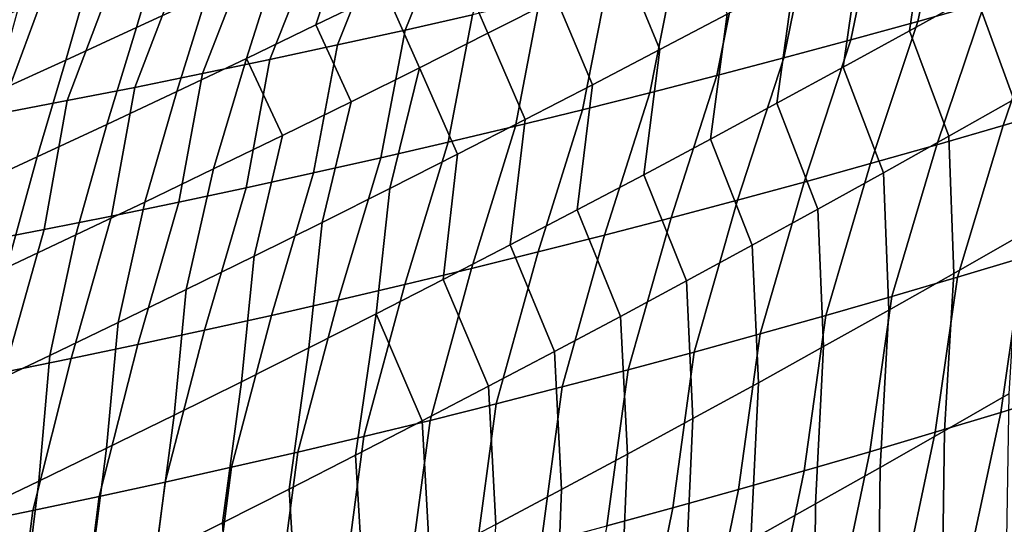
# Model space of a CAD drawing. Header units: metres. Extents: x -240 to 45, y -77 to 27.
# Tile 991 of 1056: x 25.236 to 26.723, y -23.389 to -22.627. Entities that reach past the tile are written whole.
import ezdxf

# ---------------------------------------------------------------- set-up
doc = ezdxf.new("R2010")
doc.units = ezdxf.units.M
doc.layers.add('solid_102011X2', color=7, linetype='CONTINUOUS')

msp = doc.modelspace()

# ---------------------------------------------------------------- linework, layer by layer
at = {"layer": 'solid_102011X2'}
for points in [[(26.679878, -22.588161, 78.68116), (26.580091, -22.643608, 78.660713), (26.607796, -22.454809, 78.305122), (26.708506, -22.399427, 78.324631)], [(26.632254, -22.439775, 124.526672), (26.592882, -22.629482, 124.202362), (26.693989, -22.600981, 124.174088), (26.733757, -22.411707, 124.498779)], [(25.683617, -22.634771, 77.413246), (25.731411, -22.488611, 77.047066), (25.837435, -22.437616, 77.061943), (25.788498, -22.583714, 77.428841)], [(25.996479, -22.433697, 125.032684), (25.893486, -22.456869, 125.057587), (25.818169, -22.642523, 124.736343), (25.920101, -22.61932, 124.711449)], [(26.530685, -22.467245, 124.554192), (26.491707, -22.657377, 124.230255), (26.592882, -22.629482, 124.202362), (26.632254, -22.439775, 124.526672)], [(26.580091, -22.643608, 78.660713), (26.480101, -22.69862, 78.640511), (26.506893, -22.509756, 78.285843), (26.607796, -22.454809, 78.305122)], [(25.518913, -22.589178, 77.018028), (25.412441, -22.638748, 77.003868), (25.448753, -22.515482, 76.632545), (25.55619, -22.466181, 76.645988)], [(25.893486, -22.456869, 125.057587), (25.790455, -22.479425, 125.082115), (25.716192, -22.665106, 124.760857), (25.818169, -22.642523, 124.736343)], [(26.429058, -22.49411, 124.581337), (26.390465, -22.684664, 124.257759), (26.491707, -22.657377, 124.230255), (26.530685, -22.467245, 124.554192)], [(25.790455, -22.479425, 125.082115), (25.687386, -22.50136, 125.10627), (25.614178, -22.687067, 124.784988), (25.716192, -22.665106, 124.760857)], [(26.046656, -22.595114, 77.83847), (25.943491, -22.647484, 77.821434), (25.893219, -22.532187, 77.444672), (25.997778, -22.480192, 77.460754)], [(25.578575, -22.68536, 77.397903), (25.625237, -22.539131, 77.032425), (25.731411, -22.488611, 77.047066), (25.683617, -22.634771, 77.413246)], [(26.30452, -22.618328, 78.248016), (26.203053, -22.671949, 78.229469), (26.149645, -22.542286, 77.855751), (26.25246, -22.489004, 77.873283)], [(26.32737, -22.520372, 124.608109), (26.289162, -22.71134, 124.284889), (26.390465, -22.684664, 124.257759), (26.429058, -22.49411, 124.581337)], [(25.233469, -22.612652, 76.606369), (25.125622, -22.660513, 76.593636), (25.143993, -22.56218, 76.21756), (25.252504, -22.514853, 76.229553)], [(25.687386, -22.50136, 125.10627), (25.584282, -22.522675, 125.130043), (25.512125, -22.708408, 124.808746), (25.614178, -22.687067, 124.784988)], [(26.480101, -22.69862, 78.640511), (26.379911, -22.753195, 78.62056), (26.4058, -22.564262, 78.266808), (26.506893, -22.509756, 78.285843)], [(25.412441, -22.638748, 77.003868), (25.305824, -22.68784, 76.989952), (25.341179, -22.564306, 76.619339), (25.448753, -22.515482, 76.632545)], [(25.584282, -22.522675, 125.130043), (25.48114, -22.543365, 125.15345), (25.410034, -22.729126, 124.83213), (25.512125, -22.708408, 124.808746)], [(26.225628, -22.546026, 124.634506), (26.187798, -22.737402, 124.311638), (26.289162, -22.71134, 124.284889), (26.32737, -22.520372, 124.608109)], [(25.48114, -22.543365, 125.15345), (25.377968, -22.563433, 125.176476), (25.307909, -22.749216, 124.855125), (25.410034, -22.729126, 124.83213)], [(25.473379, -22.735476, 77.382805), (25.518913, -22.589178, 77.018028), (25.625237, -22.539131, 77.032425), (25.578575, -22.68536, 77.397903)], [(25.943491, -22.647484, 77.821434), (25.840157, -22.699394, 77.804642), (25.788498, -22.583714, 77.428841), (25.893219, -22.532187, 77.444672)], [(26.203053, -22.671949, 78.229469), (26.1014, -22.725122, 78.211174), (26.046656, -22.595114, 77.83847), (26.149645, -22.542286, 77.855751)], [(26.836241, -22.691324, 79.068878), (26.737949, -22.747427, 79.047073), (26.679878, -22.588161, 78.68116), (26.779463, -22.532286, 78.701851)], [(26.895979, -22.542173, 124.116402), (26.795021, -22.571877, 124.145432), (26.721626, -22.786589, 123.839706), (26.82169, -22.756851, 123.810547)], [(26.123835, -22.571072, 124.66053), (26.086376, -22.762848, 124.337997), (26.187798, -22.737402, 124.311638), (26.225628, -22.546026, 124.634506)], [(25.305824, -22.68784, 76.989952), (25.19906, -22.73645, 76.97628), (25.233469, -22.612652, 76.606369), (25.341179, -22.564306, 76.619339)], [(25.377968, -22.563433, 125.176476), (25.274763, -22.582872, 125.199127), (25.20575, -22.768681, 124.877754), (25.307909, -22.749216, 124.855125)], [(26.021992, -22.595503, 124.68618), (25.9849, -22.787674, 124.363976), (26.086376, -22.762848, 124.337997), (26.123835, -22.571072, 124.66053)], [(26.379911, -22.753195, 78.62056), (26.279524, -22.807333, 78.600861), (26.30452, -22.618328, 78.248016), (26.4058, -22.564262, 78.266808)], [(26.795021, -22.571877, 124.145432), (26.693989, -22.600981, 124.174088), (26.621483, -22.815727, 123.868477), (26.721626, -22.786589, 123.839706)], [(25.274763, -22.582872, 125.199127), (25.171526, -22.601685, 125.221397), (25.103558, -22.787518, 124.899994), (25.20575, -22.768681, 124.877754)], [(25.368025, -22.785116, 77.367958), (25.412441, -22.638748, 77.003868), (25.518913, -22.589178, 77.018028), (25.473379, -22.735476, 77.382805)], [(25.840157, -22.699394, 77.804642), (25.736652, -22.750841, 77.788101), (25.683617, -22.634771, 77.413246), (25.788498, -22.583714, 77.428841)], [(26.737949, -22.747427, 79.047073), (26.639444, -22.803106, 79.025513), (26.580091, -22.643608, 78.660713), (26.679878, -22.588161, 78.68116)], [(25.920101, -22.61932, 124.711449), (25.883373, -22.81188, 124.389572), (25.9849, -22.787674, 124.363976), (26.021992, -22.595503, 124.68618)], [(26.1014, -22.725122, 78.211174), (25.999565, -22.777847, 78.19313), (25.943491, -22.647484, 77.821434), (26.046656, -22.595114, 77.83847)], [(26.693989, -22.600981, 124.174088), (26.592882, -22.629482, 124.202362), (26.521263, -22.844263, 123.896866), (26.621483, -22.815727, 123.868477)], [(26.279524, -22.807333, 78.600861), (26.17894, -22.861027, 78.581413), (26.203053, -22.671949, 78.229469), (26.30452, -22.618328, 78.248016)], [(25.818169, -22.642523, 124.736343), (25.781797, -22.835463, 124.414772), (25.883373, -22.81188, 124.389572), (25.920101, -22.61932, 124.711449)], [(26.592882, -22.629482, 124.202362), (26.491707, -22.657377, 124.230255), (26.420969, -22.872194, 123.924873), (26.521263, -22.844263, 123.896866)], [(25.262518, -22.83428, 77.353371), (25.305824, -22.68784, 76.989952), (25.412441, -22.638748, 77.003868), (25.368025, -22.785116, 77.367958)], [(25.736652, -22.750841, 77.788101), (25.63298, -22.801823, 77.771812), (25.578575, -22.68536, 77.397903), (25.683617, -22.634771, 77.413246)], [(25.716192, -22.665106, 124.760857), (25.680176, -22.858419, 124.43959), (25.781797, -22.835463, 124.414772), (25.818169, -22.642523, 124.736343)], [(25.999565, -22.777847, 78.19313), (25.897549, -22.830116, 78.175331), (25.840157, -22.699394, 77.804642), (25.943491, -22.647484, 77.821434)], [(26.639444, -22.803106, 79.025513), (26.540728, -22.858358, 79.004196), (26.480101, -22.69862, 78.640511), (26.580091, -22.643608, 78.660713)], [(26.491707, -22.657377, 124.230255), (26.390465, -22.684664, 124.257759), (26.320604, -22.899517, 123.952484), (26.420969, -22.872194, 123.924873)], [(25.614178, -22.687067, 124.784988), (25.57851, -22.880747, 124.464027), (25.680176, -22.858419, 124.43959), (25.716192, -22.665106, 124.760857)], [(26.17894, -22.861027, 78.581413), (26.078161, -22.914278, 78.562225), (26.1014, -22.725122, 78.211174), (26.203053, -22.671949, 78.229469)], [(25.156858, -22.882965, 77.339035), (25.19906, -22.73645, 76.97628), (25.305824, -22.68784, 76.989952), (25.262518, -22.83428, 77.353371)], [(25.425138, -22.902384, 77.740005), (25.473379, -22.735476, 77.382805), (25.578575, -22.68536, 77.397903), (25.52914, -22.852339, 77.755775)], [(25.512125, -22.708408, 124.808746), (25.476803, -22.902447, 124.488075), (25.57851, -22.880747, 124.464027), (25.614178, -22.687067, 124.784988)], [(25.63298, -22.801823, 77.771812), (25.52914, -22.852339, 77.755775), (25.578575, -22.68536, 77.397903)], [(26.390465, -22.684664, 124.257759), (26.289162, -22.71134, 124.284889), (26.220173, -22.926229, 123.979721), (26.320604, -22.899517, 123.952484)], [(25.69298, -22.933287, 78.140518), (25.736652, -22.750841, 77.788101), (25.840157, -22.699394, 77.804642), (25.795353, -22.881931, 78.157799)], [(25.897549, -22.830116, 78.175331), (25.795353, -22.881931, 78.157799), (25.840157, -22.699394, 77.804642)], [(26.540728, -22.858358, 79.004196), (26.441799, -22.913183, 78.983147), (26.379911, -22.753195, 78.62056), (26.480101, -22.69862, 78.640511)], [(25.410034, -22.729126, 124.83213), (25.375055, -22.923515, 124.511734), (25.476803, -22.902447, 124.488075), (25.512125, -22.708408, 124.808746)], [(26.289162, -22.71134, 124.284889), (26.187798, -22.737402, 124.311638), (26.119678, -22.952328, 124.006561), (26.220173, -22.926229, 123.979721)], [(25.307909, -22.749216, 124.855125), (25.273268, -22.943951, 124.535004), (25.375055, -22.923515, 124.511734), (25.410034, -22.729126, 124.83213)], [(25.320972, -22.95196, 77.724487), (25.368025, -22.785116, 77.367958), (25.473379, -22.735476, 77.382805), (25.425138, -22.902384, 77.740005)], [(26.078161, -22.914278, 78.562225), (25.97719, -22.967081, 78.543304), (25.999565, -22.777847, 78.19313), (26.1014, -22.725122, 78.211174)], [(26.187798, -22.737402, 124.311638), (26.086376, -22.762848, 124.337997), (26.019121, -22.977812, 124.033012), (26.119678, -22.952328, 124.006561)], [(25.20575, -22.768681, 124.877754), (25.171442, -22.963751, 124.557892), (25.273268, -22.943951, 124.535004), (25.307909, -22.749216, 124.855125)], [(25.590429, -22.98418, 78.123505), (25.63298, -22.801823, 77.771812), (25.736652, -22.750841, 77.788101), (25.69298, -22.933287, 78.140518)], [(26.744965, -22.954233, 79.392654), (26.647028, -23.01016, 79.369972), (26.639444, -22.803106, 79.025513), (26.737949, -22.747427, 79.047073)], [(26.086376, -22.762848, 124.337997), (25.9849, -22.787674, 124.363976), (25.918507, -23.002674, 124.059082), (26.019121, -22.977812, 124.033012)], [(26.441799, -22.913183, 78.983147), (26.342661, -22.967575, 78.962349), (26.279524, -22.807333, 78.600861), (26.379911, -22.753195, 78.62056)], [(26.82169, -22.756851, 123.810547), (26.721626, -22.786589, 123.839706), (26.652729, -23.015942, 123.543457), (26.751966, -22.986191, 123.514145)], [(25.97719, -22.967081, 78.543304), (25.876028, -23.019432, 78.524635), (25.897549, -22.830116, 78.175331), (25.999565, -22.777847, 78.19313)], [(25.216644, -23.001062, 77.709236), (25.262518, -22.83428, 77.353371), (25.368025, -22.785116, 77.367958), (25.320972, -22.95196, 77.724487)], [(25.9849, -22.787674, 124.363976), (25.883373, -22.81188, 124.389572), (25.817835, -23.026918, 124.084755), (25.918507, -23.002674, 124.059082)], [(26.721626, -22.786589, 123.839706), (26.621483, -22.815727, 123.868477), (26.553408, -23.045094, 123.57238), (26.652729, -23.015942, 123.543457)], [(25.487707, -23.034613, 78.10675), (25.52914, -22.852339, 77.755775), (25.63298, -22.801823, 77.771812), (25.590429, -22.98418, 78.123505)], [(25.883373, -22.81188, 124.389572), (25.781797, -22.835463, 124.414772), (25.717112, -23.050537, 124.110039), (25.817835, -23.026918, 124.084755)], [(26.342661, -22.967575, 78.962349), (26.243319, -23.021532, 78.941811), (26.17894, -22.861027, 78.581413), (26.279524, -22.807333, 78.600861)], [(26.647028, -23.01016, 79.369972), (26.548866, -23.065662, 79.347549), (26.540728, -22.858358, 79.004196), (26.639444, -22.803106, 79.025513)], [(26.621483, -22.815727, 123.868477), (26.521263, -22.844263, 123.896866), (26.454004, -23.073647, 123.600914), (26.553408, -23.045094, 123.57238)], [(25.11216, -23.049688, 77.694244), (25.156858, -22.882965, 77.339035), (25.262518, -22.83428, 77.353371), (25.216644, -23.001062, 77.709236)], [(25.781797, -22.835463, 124.414772), (25.680176, -22.858419, 124.43959), (25.616339, -23.07353, 124.134933), (25.717112, -23.050537, 124.110039)], [(25.876028, -23.019432, 78.524635), (25.774679, -23.071331, 78.506241), (25.795353, -22.881931, 78.157799), (25.897549, -22.830116, 78.175331)], [(25.384813, -23.084578, 78.090271), (25.425138, -22.902384, 77.740005), (25.52914, -22.852339, 77.755775), (25.487707, -23.034613, 78.10675)], [(26.521263, -22.844263, 123.896866), (26.420969, -22.872194, 123.924873), (26.354521, -23.101595, 123.629051), (26.454004, -23.073647, 123.600914)], [(25.680176, -22.858419, 124.43959), (25.57851, -22.880747, 124.464027), (25.515516, -23.095896, 124.159439), (25.616339, -23.07353, 124.134933)], [(26.243319, -23.021532, 78.941811), (26.14377, -23.075054, 78.921539), (26.078161, -22.914278, 78.562225), (26.17894, -22.861027, 78.581413)], [(26.548866, -23.065662, 79.347549), (26.450481, -23.120735, 79.325394), (26.441799, -22.913183, 78.983147), (26.540728, -22.858358, 79.004196)], [(25.57851, -22.880747, 124.464027), (25.476803, -22.902447, 124.488075), (25.414648, -23.117632, 124.183548), (25.515516, -23.095896, 124.159439)], [(25.774679, -23.071331, 78.506241), (25.673141, -23.122774, 78.488113), (25.69298, -22.933287, 78.140518), (25.795353, -22.881931, 78.157799)], [(26.420969, -22.872194, 123.924873), (26.320604, -22.899517, 123.952484), (26.254965, -23.128935, 123.656807), (26.354521, -23.101595, 123.629051)], [(26.320604, -22.899517, 123.952484), (26.220173, -22.926229, 123.979721), (26.155334, -23.155666, 123.684166), (26.254965, -23.128935, 123.656807)], [(25.281748, -23.134077, 78.074051), (25.320972, -22.95196, 77.724487), (25.425138, -22.902384, 77.740005), (25.384813, -23.084578, 78.090271)], [(25.476803, -22.902447, 124.488075), (25.375055, -22.923515, 124.511734), (25.313734, -23.138735, 124.207268), (25.414648, -23.117632, 124.183548)], [(26.14377, -23.075054, 78.921539), (26.04402, -23.128136, 78.901535), (25.97719, -22.967081, 78.543304), (26.078161, -22.914278, 78.562225)], [(26.450481, -23.120735, 79.325394), (26.351877, -23.175381, 79.303505), (26.342661, -22.967575, 78.962349), (26.441799, -22.913183, 78.983147)], [(25.375055, -22.923515, 124.511734), (25.273268, -22.943951, 124.535004), (25.212778, -23.159204, 124.230598), (25.313734, -23.138735, 124.207268)], [(26.220173, -22.926229, 123.979721), (26.119678, -22.952328, 124.006561), (26.055635, -23.181784, 123.711136), (26.155334, -23.155666, 123.684166)], [(25.273268, -22.943951, 124.535004), (25.171442, -22.963751, 124.557892), (25.111782, -23.179039, 124.253532), (25.212778, -23.159204, 124.230598)], [(25.673141, -23.122774, 78.488113), (25.571421, -23.173758, 78.470261), (25.590429, -22.98418, 78.123505), (25.69298, -22.933287, 78.140518)], [(25.178514, -23.183107, 78.058105), (25.216644, -23.001062, 77.709236), (25.320972, -22.95196, 77.724487), (25.281748, -23.134077, 78.074051)], [(26.119678, -22.952328, 124.006561), (26.019121, -22.977812, 124.033012), (25.95587, -23.207287, 123.737709), (26.055635, -23.181784, 123.711136)], [(26.730255, -23.192286, 79.722122), (26.633133, -23.248083, 79.698448), (26.647028, -23.01016, 79.369972), (26.744965, -22.954233, 79.392654)], [(26.751966, -22.986191, 123.514145), (26.718019, -23.220186, 123.218483), (26.816845, -23.189516, 123.188332), (26.851116, -22.955845, 123.484444)], [(26.04402, -23.128136, 78.901535), (25.944067, -23.180773, 78.881798), (25.876028, -23.019432, 78.524635), (25.97719, -22.967081, 78.543304)], [(26.351877, -23.175381, 79.303505), (26.253054, -23.229591, 79.281891), (26.243319, -23.021532, 78.941811), (26.342661, -22.967575, 78.962349)], [(25.571421, -23.173758, 78.470261), (25.469517, -23.224281, 78.452675), (25.487707, -23.034613, 78.10675), (25.590429, -22.98418, 78.123505)], [(26.019121, -22.977812, 124.033012), (25.918507, -23.002674, 124.059082), (25.856041, -23.232172, 123.763885), (25.95587, -23.207287, 123.737709)], [(26.652729, -23.015942, 123.543457), (26.619097, -23.250259, 123.248245), (26.718019, -23.220186, 123.218483), (26.751966, -22.986191, 123.514145)], [(25.918507, -23.002674, 124.059082), (25.817835, -23.026918, 124.084755), (25.756151, -23.256435, 123.789673), (25.856041, -23.232172, 123.763885)], [(25.944067, -23.180773, 78.881798), (25.843918, -23.232967, 78.862335), (25.774679, -23.071331, 78.506241), (25.876028, -23.019432, 78.524635)], [(26.553408, -23.045094, 123.57238), (26.520082, -23.27973, 123.277603), (26.619097, -23.250259, 123.248245), (26.652729, -23.015942, 123.543457)], [(26.633133, -23.248083, 79.698448), (26.535776, -23.303461, 79.675056), (26.548866, -23.065662, 79.347549), (26.647028, -23.01016, 79.369972)], [(25.469517, -23.224281, 78.452675), (25.367432, -23.274342, 78.435371), (25.384813, -23.084578, 78.090271), (25.487707, -23.034613, 78.10675)], [(25.817835, -23.026918, 124.084755), (25.717112, -23.050537, 124.110039), (25.656204, -23.280077, 123.815063), (25.756151, -23.256435, 123.789673)], [(26.253054, -23.229591, 79.281891), (26.154016, -23.283369, 79.260551), (26.14377, -23.075054, 78.921539), (26.243319, -23.021532, 78.941811)], [(26.454004, -23.073647, 123.600914), (26.42098, -23.308598, 123.306564), (26.520082, -23.27973, 123.277603), (26.553408, -23.045094, 123.57238)], [(25.717112, -23.050537, 124.110039), (25.616339, -23.07353, 124.134933), (25.556202, -23.303091, 123.840057), (25.656204, -23.280077, 123.815063)], [(25.616339, -23.07353, 124.134933), (25.515516, -23.095896, 124.159439), (25.456144, -23.32548, 123.864655), (25.556202, -23.303091, 123.840057)], [(25.64303, -23.336004, 78.824234), (25.673141, -23.122774, 78.488113), (25.774679, -23.071331, 78.506241), (25.743572, -23.284712, 78.843147)], [(25.843918, -23.232967, 78.862335), (25.743572, -23.284712, 78.843147), (25.774679, -23.071331, 78.506241)], [(26.154016, -23.283369, 79.260551), (26.054764, -23.336706, 79.239487), (26.04402, -23.128136, 78.901535), (26.14377, -23.075054, 78.921539)], [(26.354521, -23.101595, 123.629051), (26.321791, -23.336859, 123.335129), (26.42098, -23.308598, 123.306564), (26.454004, -23.073647, 123.600914)], [(26.535776, -23.303461, 79.675056), (26.438187, -23.358416, 79.651932), (26.450481, -23.120735, 79.325394), (26.548866, -23.065662, 79.347549)], [(25.367432, -23.274342, 78.435371), (25.265169, -23.323938, 78.418343), (25.281748, -23.134077, 78.074051), (25.384813, -23.084578, 78.090271)], [(25.515516, -23.095896, 124.159439), (25.414648, -23.117632, 124.183548), (25.356037, -23.347237, 123.888863), (25.456144, -23.32548, 123.864655)], [(26.254965, -23.128935, 123.656807), (26.222517, -23.364508, 123.363289), (26.321791, -23.336859, 123.335129), (26.354521, -23.101595, 123.629051)], [(25.414648, -23.117632, 124.183548), (25.313734, -23.138735, 124.207268), (25.25588, -23.368362, 123.912666), (25.356037, -23.347237, 123.888863)], [(25.542297, -23.386845, 78.805603), (25.571421, -23.173758, 78.470261), (25.673141, -23.122774, 78.488113), (25.64303, -23.336004, 78.824234)], [(26.438187, -23.358416, 79.651932), (26.340368, -23.412947, 79.629089), (26.351877, -23.175381, 79.303505), (26.450481, -23.120735, 79.325394)], [(25.313734, -23.138735, 124.207268), (25.212778, -23.159204, 124.230598), (25.155676, -23.388853, 123.936081), (25.25588, -23.368362, 123.912666)], [(25.265169, -23.323938, 78.418343), (25.162729, -23.373068, 78.401596), (25.178514, -23.183107, 78.058105), (25.281748, -23.134077, 78.074051)], [(26.054764, -23.336706, 79.239487), (25.955299, -23.389605, 79.218704), (25.944067, -23.180773, 78.881798), (26.04402, -23.128136, 78.901535)], [(26.155334, -23.155666, 123.684166), (26.123165, -23.391544, 123.391052), (26.222517, -23.364508, 123.363289), (26.254965, -23.128935, 123.656807)], [(26.055635, -23.181784, 123.711136), (26.023735, -23.417965, 123.418411), (26.123165, -23.391544, 123.391052), (26.155334, -23.155666, 123.684166)], [(25.441374, -23.437229, 78.787262), (25.469517, -23.224281, 78.452675), (25.571421, -23.173758, 78.470261), (25.542297, -23.386845, 78.805603)], [(25.955299, -23.389605, 79.218704), (25.855625, -23.442059, 79.198204), (25.843918, -23.232967, 78.862335), (25.944067, -23.180773, 78.881798)], [(25.95587, -23.207287, 123.737709), (25.924232, -23.443766, 123.445374), (26.023735, -23.417965, 123.418411), (26.055635, -23.181784, 123.711136)], [(26.340368, -23.412947, 79.629089), (26.242323, -23.467049, 79.606522), (26.253054, -23.229591, 79.281891), (26.351877, -23.175381, 79.303505)], [(26.726105, -23.44268, 80.041985), (26.629694, -23.498352, 80.017288), (26.633133, -23.248083, 79.698448), (26.730255, -23.192286, 79.722122)], [(26.816845, -23.189516, 123.188332), (26.718019, -23.220186, 123.218483), (26.663456, -23.475538, 122.941154), (26.761667, -23.444838, 122.910736)], [(25.856041, -23.232172, 123.763885), (25.824659, -23.468945, 123.471931), (25.924232, -23.443766, 123.445374), (25.95587, -23.207287, 123.737709)], [(25.340263, -23.487156, 78.769196), (25.367432, -23.274342, 78.435371), (25.469517, -23.224281, 78.452675), (25.441374, -23.437229, 78.787262)], [(26.718019, -23.220186, 123.218483), (26.619097, -23.250259, 123.248245), (26.565144, -23.505644, 122.971169), (26.663456, -23.475538, 122.941154)], [(25.756151, -23.256435, 123.789673), (25.725016, -23.493498, 123.498085), (25.824659, -23.468945, 123.471931), (25.856041, -23.232172, 123.763885)], [(25.855625, -23.442059, 79.198204), (25.755745, -23.494064, 79.177994), (25.743572, -23.284712, 78.843147), (25.843918, -23.232967, 78.862335)], [(26.242323, -23.467049, 79.606522), (26.144053, -23.520721, 79.584244), (26.154016, -23.283369, 79.260551), (26.253054, -23.229591, 79.281891)], [(25.656204, -23.280077, 123.815063), (25.625309, -23.517424, 123.523834), (25.725016, -23.493498, 123.498085), (25.756151, -23.256435, 123.789673)], [(26.619097, -23.250259, 123.248245), (26.520082, -23.27973, 123.277603), (26.466732, -23.535151, 123.000786), (26.565144, -23.505644, 122.971169)], [(26.629694, -23.498352, 80.017288), (26.533037, -23.553608, 79.992882), (26.535776, -23.303461, 79.675056), (26.633133, -23.248083, 79.698448)], [(25.238966, -23.536623, 78.751427), (25.265169, -23.323938, 78.418343), (25.367432, -23.274342, 78.435371), (25.340263, -23.487156, 78.769196)], [(25.556202, -23.303091, 123.840057), (25.525539, -23.540718, 123.549179), (25.625309, -23.517424, 123.523834), (25.656204, -23.280077, 123.815063)], [(25.755745, -23.494064, 79.177994), (25.655659, -23.545622, 79.158066), (25.64303, -23.336004, 78.824234), (25.743572, -23.284712, 78.843147)], [(26.144053, -23.520721, 79.584244), (26.045559, -23.573959, 79.562248), (26.054764, -23.336706, 79.239487), (26.154016, -23.283369, 79.260551)], [(26.520082, -23.27973, 123.277603), (26.42098, -23.308598, 123.306564), (26.368221, -23.564054, 123.029991), (26.466732, -23.535151, 123.000786)], [(25.456144, -23.32548, 123.864655), (25.425709, -23.563381, 123.57412), (25.525539, -23.540718, 123.549179), (25.556202, -23.303091, 123.840057)], [(26.42098, -23.308598, 123.306564), (26.321791, -23.336859, 123.335129), (26.269619, -23.592352, 123.0588), (26.368221, -23.564054, 123.029991)], [(26.533037, -23.553608, 79.992882), (26.436142, -23.608446, 79.96875), (26.438187, -23.358416, 79.651932), (26.535776, -23.303461, 79.675056)], [(25.137486, -23.585629, 78.73394), (25.162729, -23.373068, 78.401596), (25.265169, -23.323938, 78.418343), (25.238966, -23.536623, 78.751427)], [(25.356037, -23.347237, 123.888863), (25.325819, -23.585409, 123.598656), (25.425709, -23.563381, 123.57412), (25.456144, -23.32548, 123.864655)], [(25.25588, -23.368362, 123.912666), (25.225876, -23.606798, 123.622787), (25.325819, -23.585409, 123.598656), (25.356037, -23.347237, 123.888863)], [(25.655659, -23.545622, 79.158066), (25.555368, -23.596727, 79.138428), (25.542297, -23.386845, 78.805603), (25.64303, -23.336004, 78.824234)], [(26.045559, -23.573959, 79.562248), (25.946844, -23.626762, 79.540543), (25.955299, -23.389605, 79.218704), (26.054764, -23.336706, 79.239487)], [(26.321791, -23.336859, 123.335129), (26.222517, -23.364508, 123.363289), (26.170927, -23.620039, 123.087196), (26.269619, -23.592352, 123.0588)], [(26.436142, -23.608446, 79.96875), (26.339005, -23.662863, 79.944908), (26.340368, -23.412947, 79.629089), (26.438187, -23.358416, 79.651932)], [(25.155676, -23.388853, 123.936081), (25.125875, -23.62755, 123.646515), (25.225876, -23.606798, 123.622787), (25.25588, -23.368362, 123.912666)], [(26.222517, -23.364508, 123.363289), (26.123165, -23.391544, 123.391052), (26.072147, -23.647116, 123.115189), (26.170927, -23.620039, 123.087196)], [(25.555368, -23.596727, 79.138428), (25.45488, -23.647379, 79.119095), (25.441374, -23.437229, 78.787262), (25.542297, -23.386845, 78.805603)]]:
    msp.add_3dface(points, dxfattribs=at)

doc.saveas('drawing.dxf')
